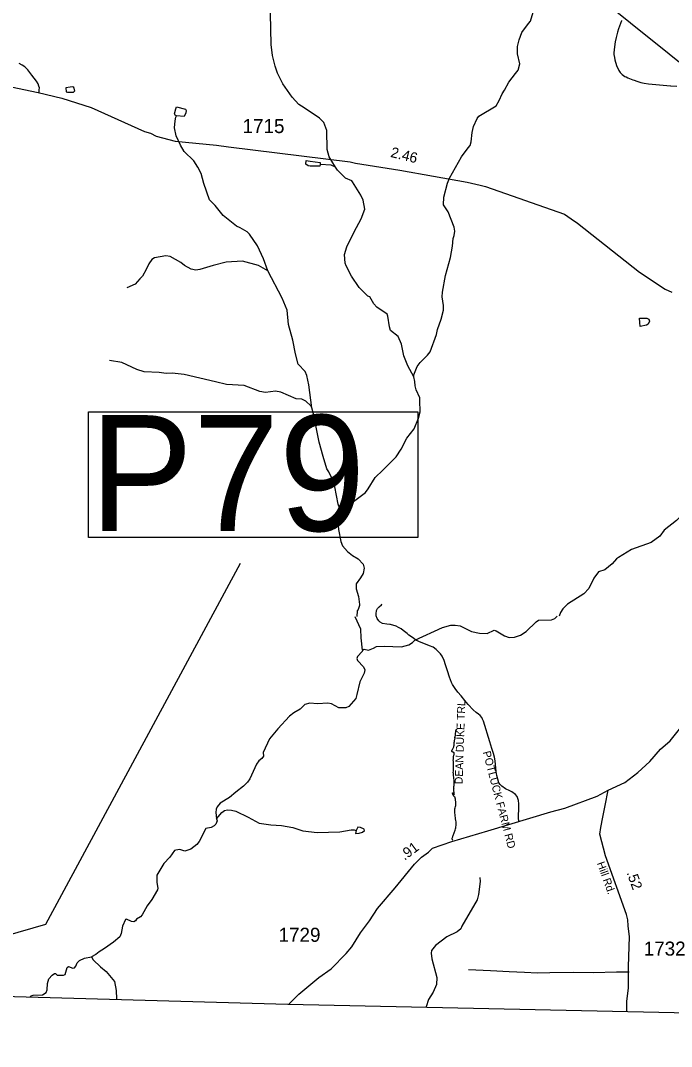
# Model space of a CAD drawing. Extents: x 1950930 to 2061844, y 904556 to 1017002.
# Drawn here: x 2039074 to 2046939, y 904796 to 917199 of the extents above; entities that cross this region are included whole.
import ezdxf

# ---------------------------------------------------------------- set-up
doc = ezdxf.new("R2010")
doc.units = 0
for name, color, linetype in [('Exist Boundary Political CountyLine', 7, 'Continuous'), ('Exist Hydrographic Creek Single Shore', 7, 'Continuous'), ('Exist Hydrographic Misc Water Feature', 7, 'Continuous'), ('Exist Road Non-System Type 51', 7, 'Continuous'), ('Exist Road Non-System Type 51 Label', 7, 'Continuous'), ('Exist Road Primary US Structure Standard Bridge CELL', 7, 'Continuous'), ('Exist Road Secondary Structure Pipe Number Label', 7, 'Continuous'), ('Exist Road Secondary Type 51 Attributed', 7, 'Continuous'), ('Exist Road Secondary Type 51 Label', 7, 'Continuous'), ('Exist Road Secondary Type 51 Number Label', 7, 'Continuous'), ('Exist Utilities Electrical Transmission Line', 7, 'Continuous')]:
    doc.layers.add(name, color=color, linetype=linetype)

msp = doc.modelspace()

# ---------------------------------------------------------------- linework, layer by layer
at = {"layer": 'Exist Boundary Political CountyLine'}
msp.add_lwpolyline([(2014538, 906013), (2027649, 905719), (2042302, 905308), (2050708, 905127), (2058297, 904796)], dxfattribs=at)
at = {"layer": 'Exist Hydrographic Creek Single Shore'}
for points in [[(2042878, 915426), (2042802, 915552), (2042778, 915638), (2042773, 915869), (2042737, 915965), (2042687, 916017), (2042501, 916145), (2042435, 916185), (2042355, 916271), (2042244, 916435), (2042180, 916562), (2042150, 916646), (2042118, 916774), (2042102, 916910), (2042095, 917282), (2042074, 917542), (2042066, 917666), (2042034, 917872), (2042016, 917926), (2041963, 918014), (2041855, 918112), (2041827, 918130)], [(2043827, 912892), (2043825, 912916), (2043865, 913016), (2043901, 913064), (2043992, 913152), (2044024, 913194), (2044098, 913404), (2044110, 913462), (2044158, 913588), (2044183, 913698), (2044185, 913754), (2044169, 913860), (2044171, 913916), (2044207, 914116), (2044268, 914334), (2044292, 914471), (2044300, 914564), (2044312, 914599), (2044320, 914651), (2044315, 914699), (2044239, 914887), (2044183, 914972), (2044187, 915064), (2044233, 915233), (2044255, 915294), (2044400, 915551), (2044482, 915661), (2044506, 915689), (2044520, 915733), (2044529, 915845), (2044545, 915917), (2044593, 916013), (2044613, 916041), (2044819, 916169), (2044857, 916230), (2044895, 916314), (2044922, 916358), (2044972, 916454), (2045056, 916558), (2045088, 916598), (2045108, 916674), (2045079, 916798), (2045079, 916886), (2045097, 916966), (2045129, 917054), (2045211, 917164), (2045235, 917190), (2045267, 917298)], [(2042061, 914174), (2042008, 914318), (2041938, 914474), (2041840, 914614), (2041812, 914644), (2041729, 914692), (2041684, 914712), (2041523, 914843), (2041425, 914963), (2041359, 915033), (2041289, 915229), (2041258, 915349), (2041218, 915424), (2041168, 915501), (2041050, 915616), (2041008, 915692), (2040955, 915804), (2040935, 915900), (2040943, 915988), (2040951, 916030), (2040957, 916048)], [(2043827, 912892), (2043753, 913025), (2043704, 913147), (2043676, 913287), (2043638, 913379), (2043546, 913451), (2043530, 913495), (2043513, 913623), (2043505, 913647), (2043377, 913735), (2043341, 913775), (2043293, 913859), (2043269, 913867), (2043167, 913970), (2043073, 914110), (2043009, 914234), (2042995, 914266), (2042990, 914370), (2043016, 914462), (2043104, 914646), (2043191, 914800), (2043235, 914920), (2043213, 915029), (2043187, 915088), (2043086, 915248), (2043075, 915260), (2043000, 915294), (2042904, 915390), (2042878, 915426)], [(2042061, 914174), (2041950, 914238), (2041757, 914288), (2041557, 914279), (2041402, 914239), (2041241, 914189), (2041193, 914181), (2041137, 914192), (2041053, 914236), (2041012, 914272), (2040882, 914344), (2040828, 914356), (2040692, 914328), (2040660, 914308), (2040623, 914259), (2040593, 914189), (2040549, 914109), (2040515, 914077), (2040457, 914013), (2040357, 913967)], [(2042592, 912517), (2042559, 912793), (2042533, 912909), (2042511, 912955), (2042427, 913043), (2042395, 913169), (2042364, 913333), (2042312, 913525), (2042294, 913697), (2042237, 913843), (2042061, 914174)], [(2042592, 912517), (2042580, 912541), (2042520, 912597), (2042472, 912621), (2042403, 912625), (2042219, 912706), (2042155, 912717), (2042032, 912700), (2041967, 912712), (2041775, 912788), (2041563, 912799), (2041429, 912831), (2041049, 912920), (2040907, 912936), (2040833, 912930), (2040747, 912942), (2040567, 912952), (2040479, 912979), (2040299, 913065), (2040147, 913087)], [(2042950, 911202), (2042974, 911262), (2043034, 911334), (2043240, 911492), (2043273, 911537), (2043357, 911673), (2043451, 911761), (2043529, 911839), (2043613, 911923), (2043673, 912015), (2043743, 912150), (2043828, 912264), (2043884, 912392), (2043904, 912468), (2043900, 912604), (2043897, 912636), (2043853, 912736), (2043841, 912782), (2043837, 912836), (2043827, 912892)], [(2042950, 911202), (2042930, 911294), (2042910, 911350), (2042870, 911562), (2042837, 911666), (2042799, 911742), (2042775, 911778), (2042729, 911930), (2042683, 912100), (2042636, 912325), (2042622, 912381), (2042612, 912445), (2042592, 912517)], [(2047930, 912351), (2047906, 912343), (2047882, 912325), (2047824, 912243), (2047738, 912165), (2047686, 912105), (2047567, 911941), (2047493, 911817), (2047423, 911597), (2047388, 911528), (2047246, 911370), (2047204, 911318), (2047132, 911258), (2047044, 911198), (2047000, 911154), (2046852, 911039), (2046797, 910963), (2046695, 910887), (2046455, 910803), (2046299, 910706)], [(2042950, 911202), (2042924, 911170), (2042913, 911094), (2042914, 911046), (2042945, 910902), (2042965, 910850), (2043023, 910780), (2043085, 910730), (2043155, 910692), (2043213, 910628), (2043225, 910577), (2043212, 910513), (2043182, 910460), (2043130, 910388), (2043130, 910328), (2043156, 910236), (2043170, 910140), (2043170, 910125), (2043154, 910078), (2043141, 910062), (2043137, 909992)], [(2046299, 910706), (2046273, 910690), (2046221, 910630), (2046133, 910560), (2046057, 910532), (2046002, 910456), (2045942, 910334), (2045882, 910266), (2045684, 910141), (2045626, 910085), (2045598, 910041), (2045583, 909997)], [(2043207, 909585), (2043191, 909737), (2043185, 909841), (2043116, 909991)], [(2043207, 909585), (2043227, 909599), (2043279, 909587), (2043337, 909612), (2043375, 909632), (2043467, 909634), (2043675, 909626), (2043767, 909652), (2043811, 909680), (2043839, 909708), (2044173, 909861), (2044272, 909891), (2044324, 909891), (2044384, 909879), (2044523, 909812), (2044619, 909792), (2044711, 909788), (2044795, 909828), (2044819, 909820), (2044923, 909760), (2044979, 909739), (2045043, 909745), (2045115, 909769), (2045183, 909813), (2045306, 909931), (2045334, 909951), (2045490, 909952), (2045530, 909968), (2045558, 909996)], [(2043207, 909585), (2043203, 909569), (2043147, 909509), (2043139, 909485), (2043147, 909461), (2043219, 909387), (2043232, 909351), (2043226, 909307), (2043174, 909205), (2043138, 909049), (2043126, 909001), (2043040, 908905), (2043006, 908889), (2042918, 908889), (2042830, 908937), (2042786, 908948), (2042662, 908940), (2042570, 908946), (2042510, 908932), (2042453, 908872), (2042377, 908828), (2042325, 908788), (2042181, 908635), (2042081, 908513), (2042007, 908349), (2042008, 908305), (2041988, 908277), (2041952, 908249), (2041924, 908209), (2041844, 908031), (2041816, 907991), (2041766, 907943), (2041674, 907872), (2041599, 907806), (2041487, 907736), (2041451, 907692), (2041439, 907664), (2041435, 907624), (2041443, 907548)], [(2041443, 907548), (2041449, 907524), (2041433, 907484), (2041413, 907464), (2041377, 907444), (2041313, 907430), (2041233, 907272), (2041202, 907236), (2041130, 907180), (2041058, 907157), (2040998, 907177), (2040950, 907171), (2040934, 907163), (2040876, 907083), (2040804, 907007), (2040720, 906867), (2040720, 906779), (2040733, 906711), (2040729, 906691), (2040659, 906571), (2040603, 906495), (2040543, 906386), (2040523, 906362), (2040475, 906334), (2040463, 906314), (2040443, 906304), (2040415, 906306), (2040355, 906334), (2040343, 906330), (2040307, 906250), (2040290, 906162), (2040274, 906122), (2040198, 906058), (2040090, 905982), (2040022, 905941), (2039982, 905909), (2039930, 905881)], [(2039190, 905396), (2039201, 905406), (2039225, 905418), (2039341, 905422), (2039385, 905448), (2039397, 905480), (2039401, 905556), (2039417, 905612), (2039457, 905656), (2039485, 905677), (2039497, 905676), (2039517, 905659), (2039593, 905657), (2039613, 905667), (2039638, 905751), (2039654, 905763), (2039706, 905743), (2039727, 905747), (2039742, 905767), (2039758, 905807), (2039786, 905837), (2039846, 905863), (2039930, 905881)]]:
    msp.add_lwpolyline(points, dxfattribs=at)
at = {"layer": 'Exist Hydrographic Misc Water Feature'}
for p, q in [((2046336, 917201), (2046335, 917196)), ((2046557, 916454), (2046568, 916451))]:
    msp.add_line(p, q, dxfattribs=at)
for points in [[(2046335, 917196), (2046298, 917100), (2046285, 917058), (2046277, 917027)], [(2046335, 917196), (2046298, 917100), (2046285, 917058), (2046277, 917027)], [(2046277, 917027), (2046269, 916995), (2046258, 916940)], [(2046277, 917027), (2046269, 916995), (2046258, 916940)], [(2046258, 916940), (2046245, 916848), (2046244, 916805)], [(2046258, 916940), (2046245, 916848), (2046244, 916805)], [(2046244, 916805), (2046244, 916790), (2046250, 916752)], [(2046244, 916805), (2046244, 916790), (2046250, 916752)], [(2046250, 916752), (2046254, 916723), (2046273, 916656), (2046301, 916596)], [(2046250, 916752), (2046254, 916723), (2046273, 916656), (2046301, 916596)], [(2046301, 916596), (2046320, 916569), (2046344, 916545), (2046361, 916533)], [(2046301, 916596), (2046320, 916569), (2046344, 916545), (2046361, 916533)], [(2046361, 916533), (2046374, 916524), (2046390, 916516)], [(2046361, 916533), (2046374, 916524), (2046390, 916516)], [(2046390, 916516), (2046413, 916504), (2046471, 916481), (2046487, 916476)], [(2046390, 916516), (2046413, 916504), (2046471, 916481), (2046487, 916476)], [(2046487, 916476), (2046522, 916464), (2046557, 916454)], [(2046487, 916476), (2046522, 916464), (2046557, 916454)], [(2039674, 916394), (2039622, 916387), (2039625, 916336), (2039641, 916334)], [(2039715, 916334), (2039729, 916350), (2039719, 916390), (2039706, 916398), (2039674, 916394)], [(2046568, 916451), (2046607, 916443), (2046660, 916434), (2046793, 916420), (2046928, 916409)], [(2046568, 916451), (2046607, 916443), (2046660, 916434), (2046793, 916420), (2046928, 916409)], [(2046928, 916409), (2046933, 916409), (2047003, 916405)], [(2039641, 916334), (2039709, 916334), (2039715, 916334)], [(2040957, 916048), (2040941, 916056), (2040933, 916072), (2040951, 916132)], [(2040951, 916132), (2040957, 916156), (2041065, 916128), (2041075, 916112)], [(2041075, 916112), (2041073, 916084), (2041049, 916040), (2040957, 916048)], [(2042572, 915437), (2042550, 915441), (2042522, 915461), (2042526, 915505), (2042574, 915499)], [(2042574, 915499), (2042696, 915482), (2042694, 915457)], [(2042694, 915457), (2042690, 915437), (2042572, 915437)], [(2042878, 915426), (2042826, 915450), (2042694, 915457)], [(2046556, 913547), (2046552, 913599), (2046643, 913599)], [(2046636, 913517), (2046562, 913499), (2046556, 913547)], [(2046643, 913599), (2046666, 913587), (2046672, 913563), (2046656, 913527), (2046636, 913517)], [(2041443, 907548), (2041507, 907624), (2041539, 907650), (2041575, 907658), (2041623, 907654), (2041675, 907639), (2041823, 907567), (2041911, 907519), (2041959, 907495), (2042097, 907477), (2042225, 907468), (2042365, 907444), (2042483, 907404), (2042659, 907382), (2042933, 907391), (2043069, 907413), (2043105, 907413), (2043129, 907405)], [(2043181, 907445), (2043149, 907449), (2043129, 907405)], [(2043207, 907385), (2043229, 907405), (2043225, 907421), (2043181, 907445)], [(2043129, 907405), (2043121, 907371), (2043165, 907373), (2043207, 907385)], [(2044624, 906840), (2044628, 906792), (2044607, 906632), (2044591, 906570), (2044407, 906250), (2044393, 906216), (2044349, 906182), (2044226, 906121), (2044086, 906017), (2044038, 905957), (2044034, 905925), (2044042, 905857), (2044104, 905629), (2044101, 905543), (2044061, 905451), (2044005, 905363), (2043974, 905275)], [(2039930, 905881), (2039950, 905845), (2040038, 905757), (2040110, 905702), (2040211, 905582), (2040231, 905472), (2040233, 905370)]]:
    msp.add_lwpolyline(points, dxfattribs=at)
at = {"layer": 'Exist Road Non-System Type 51'}
for points in [[(2039297, 916327), (2039300, 916360), (2039301, 916383), (2039295, 916405), (2039286, 916433), (2039268, 916465), (2039209, 916540), (2039163, 916603), (2039127, 916639), (2039093, 916660), (2039056, 916681)], [(2045096, 907512), (2045090, 907565), (2045091, 907602), (2045096, 907651), (2045096, 907687), (2045095, 907731), (2045091, 907770), (2045074, 907817), (2045055, 907843), (2045012, 907874), (2044987, 907888), (2044932, 907912), (2044891, 907941), (2044871, 907961), (2044853, 907984), (2044840, 908026), (2044830, 908073), (2044822, 908122), (2044809, 908248), (2044800, 908292), (2044790, 908338), (2044768, 908400), (2044743, 908477), (2044666, 908729), (2044656, 908754), (2044646, 908772), (2044627, 908798), (2044608, 908814), (2044581, 908835), (2044542, 908865), (2044482, 908930), (2044441, 908980), (2044399, 909034), (2044358, 909080), (2044325, 909123), (2044292, 909171), (2044280, 909195), (2044258, 909259), (2044234, 909338), (2044210, 909409), (2044191, 909463), (2044167, 909513), (2044148, 909543), (2044124, 909568), (2044094, 909596), (2044058, 909623), (2044016, 909640), (2043966, 909658), (2043914, 909678), (2043849, 909709), (2043820, 909730), (2043765, 909770), (2043744, 909790), (2043699, 909825), (2043673, 909845), (2043640, 909859), (2043611, 909876), (2043544, 909898), (2043535, 909899), (2043499, 909903), (2043447, 909910), (2043420, 909924), (2043402, 909942), (2043382, 909971), (2043371, 910001), (2043369, 910027), (2043375, 910065), (2043386, 910091), (2043407, 910109), (2043434, 910133), (2043440, 910146)], [(2044312, 907911), (2044311, 907911), (2044312, 907911), (2044311, 907913), (2044310, 907914), (2044309, 907916), (2044309, 907917), (2044309, 907919), (2044309, 907921), (2044310, 907925), (2044310, 907932), (2044311, 907940), (2044312, 907950), (2044313, 907962), (2044314, 907975), (2044313, 907989), (2044312, 908004), (2044312, 908019), (2044310, 908035), (2044308, 908051), (2044306, 908066), (2044305, 908080), (2044304, 908094), (2044302, 908109), (2044304, 908124), (2044305, 908138), (2044305, 908154), (2044306, 908170), (2044305, 908186), (2044304, 908202), (2044304, 908215), (2044304, 908227), (2044304, 908237), (2044304, 908246), (2044303, 908254), (2044303, 908262), (2044304, 908271), (2044304, 908280), (2044305, 908289), (2044306, 908297), (2044307, 908305), (2044309, 908312), (2044310, 908319), (2044312, 908326), (2044312, 908333), (2044314, 908338), (2044315, 908342), (2044315, 908345), (2044315, 908346), (2044314, 908346), (2044312, 908346), (2044309, 908348), (2044308, 908349), (2044306, 908350), (2044306, 908350), (2044306, 908351), (2044308, 908351), (2044308, 908351), (2044306, 908351), (2044305, 908351), (2044303, 908352), (2044300, 908353), (2044297, 908354), (2044294, 908355), (2044292, 908357), (2044289, 908359), (2044287, 908362), (2044286, 908363), (2044285, 908365), (2044285, 908367), (2044285, 908369), (2044286, 908371), (2044286, 908373), (2044287, 908374), (2044288, 908377), (2044291, 908380), (2044294, 908385), (2044298, 908393), (2044301, 908401), (2044304, 908409), (2044308, 908417), (2044311, 908427), (2044313, 908438), (2044314, 908450), (2044314, 908462), (2044314, 908472), (2044316, 908481), (2044316, 908490), (2044318, 908499), (2044320, 908508), (2044322, 908516), (2044324, 908523), (2044325, 908527), (2044326, 908529), (2044326, 908529), (2044325, 908530), (2044325, 908531), (2044324, 908530), (2044324, 908530), (2044324, 908530)], [(2044324, 908530), (2044322, 908529), (2044322, 908529), (2044322, 908530), (2044322, 908530), (2044321, 908531), (2044320, 908532), (2044321, 908533), (2044322, 908536), (2044324, 908540), (2044326, 908547), (2044328, 908557), (2044329, 908567), (2044330, 908577), (2044331, 908587), (2044332, 908596), (2044333, 908604), (2044333, 908610), (2044334, 908612), (2044334, 908613), (2044334, 908614), (2044334, 908614), (2044334, 908615), (2044335, 908617), (2044335, 908617), (2044336, 908618), (2044336, 908620), (2044337, 908622), (2044338, 908624), (2044339, 908625), (2044340, 908627), (2044340, 908628), (2044341, 908629), (2044342, 908630), (2044342, 908629), (2044342, 908628)], [(2044297, 907289), (2044298, 907290), (2044298, 907290), (2044298, 907291), (2044296, 907291), (2044295, 907292), (2044293, 907294), (2044292, 907299), (2044290, 907303), (2044290, 907309), (2044291, 907315), (2044293, 907322), (2044296, 907330), (2044299, 907338), (2044303, 907347), (2044307, 907357), (2044310, 907367), (2044314, 907378), (2044316, 907389), (2044321, 907399), (2044326, 907412), (2044329, 907425), (2044332, 907439), (2044334, 907453), (2044336, 907466), (2044338, 907480), (2044338, 907495), (2044336, 907511), (2044333, 907529), (2044331, 907548), (2044329, 907565), (2044327, 907582), (2044324, 907601), (2044321, 907618), (2044320, 907634), (2044321, 907651), (2044323, 907667), (2044326, 907682), (2044330, 907697), (2044332, 907710), (2044334, 907722), (2044334, 907734), (2044333, 907744), (2044332, 907752), (2044332, 907758), (2044331, 907765), (2044330, 907771), (2044329, 907777), (2044328, 907782), (2044328, 907788), (2044327, 907794), (2044326, 907800), (2044326, 907804), (2044325, 907806), (2044324, 907808), (2044322, 907809), (2044320, 907810), (2044318, 907812), (2044315, 907815), (2044312, 907819), (2044308, 907824), (2044305, 907829), (2044302, 907834), (2044300, 907838), (2044298, 907842), (2044296, 907846), (2044296, 907851), (2044295, 907855), (2044294, 907858), (2044294, 907861), (2044294, 907862), (2044296, 907864), (2044296, 907863), (2044298, 907862), (2044299, 907861), (2044300, 907859), (2044302, 907857), (2044304, 907855), (2044306, 907852), (2044308, 907849), (2044310, 907846), (2044312, 907844), (2044313, 907844), (2044313, 907843), (2044314, 907844), (2044314, 907845), (2044315, 907848), (2044315, 907853), (2044315, 907858), (2044314, 907864), (2044312, 907871), (2044311, 907878), (2044309, 907885), (2044309, 907893), (2044309, 907899), (2044309, 907905), (2044310, 907907), (2044310, 907908), (2044311, 907910), (2044312, 907911)], [(2046429, 905694), (2046276, 905694), (2045997, 905688), (2045761, 905689), (2045470, 905688), (2045322, 905684), (2045162, 905690), (2044977, 905700), (2044752, 905712), (2044487, 905723)]]:
    msp.add_lwpolyline(points, dxfattribs=at)
at = {"layer": 'Exist Road Secondary Structure Pipe Number Label'}
msp.add_lwpolyline([(2039895, 912468), (2043876, 912468), (2043876, 910949), (2039895, 910949)], close=True, dxfattribs=at)
msp.add_lwpolyline([(2037578, 905756), (2039378, 906273), (2041732, 910637)], dxfattribs=at)
at = {"layer": 'Exist Road Secondary Type 51 Attributed'}
for points in [[(2038959, 916399), (2039287, 916327), (2039574, 916262), (2039928, 916149), (2040571, 915859), (2040645, 915835), (2040713, 915800), (2040941, 915742), (2041441, 915691), (2041587, 915671), (2043056, 915490), (2043122, 915474), (2043656, 915391), (2044471, 915246), (2044629, 915207), (2044690, 915193), (2045648, 914858), (2045727, 914800), (2045805, 914749), (2046552, 914155), (2046861, 913952), (2046945, 913916)], [(2046173, 907893), (2046376, 907987), (2046534, 908106), (2046679, 908241), (2046806, 908389), (2046923, 908492), (2047229, 908875), (2047336, 909059), (2047428, 909199), (2047900, 909784), (2048112, 909999), (2048439, 910370), (2048549, 910470), (2048635, 910570), (2049858, 911723), (2049922, 911748)], [(2042317, 905308), (2042437, 905428), (2042679, 905631), (2042826, 905733), (2043008, 905921), (2043076, 905999), (2043183, 906169), (2043291, 906316), (2043385, 906462), (2043600, 906714), (2043834, 906999), (2043918, 907083), (2044002, 907145), (2044053, 907194), (2044287, 907274), (2044719, 907404), (2045481, 907633), (2045651, 907678), (2046040, 907823), (2046173, 907893)], [(2046399, 905220), (2046401, 905338), (2046419, 905506), (2046418, 905762), (2046430, 906123), (2046415, 906256), (2046411, 906327), (2046395, 906391), (2046140, 907101), (2046075, 907361), (2046086, 907445), (2046108, 907566), (2046137, 907707), (2046173, 907893)]]:
    msp.add_lwpolyline(points, dxfattribs=at)
at = {"layer": 'Exist Utilities Electrical Transmission Line'}
msp.add_lwpolyline([(2036919, 925116), (2038712, 923588), (2040703, 922289), (2041939, 920912), (2044129, 919032), (2047846, 916047)], dxfattribs=at)

# ---------------------------------------------------------------- texts
at = {"layer": 'Exist Road Non-System Type 51 Label'}
for s, rotation, p in [('  DEAN DUKE TRL', 88.0655, (2044412, 907894)), ('  POTLUCK FARM RD', 284.6973, (2044640, 908423))]:
    msp.add_text(s, height=95, rotation=rotation, dxfattribs=at).set_placement(p)
at = {"layer": 'Exist Road Primary US Structure Standard Bridge CELL'}
for s, rotation, p in [('2.46', 346.0808, (2043537, 915551)), ('.91', 36.4992, (2043713, 907041)), ('.52', 289.7552, (2046395, 906896))]:
    msp.add_text(s, height=125, rotation=rotation, dxfattribs=at).set_placement(p)
at = {"layer": 'Exist Road Secondary Structure Pipe Number Label'}
msp.add_text('P79', height=1400, dxfattribs=at).set_placement((2039908, 911028))
at = {"layer": 'Exist Road Secondary Type 51 Label'}
msp.add_text('Hill Rd.', height=95, rotation=289.7552, dxfattribs=at).set_placement((2046036, 907011))
at = {"layer": 'Exist Road Secondary Type 51 Number Label'}
for s, p in [('1715', (2041757, 915838)), ('1729', (2042192, 906061)), ('1732', (2046604, 905894))]:
    msp.add_text(s, height=170, dxfattribs=at).set_placement(p)

doc.saveas('drawing.dxf')
